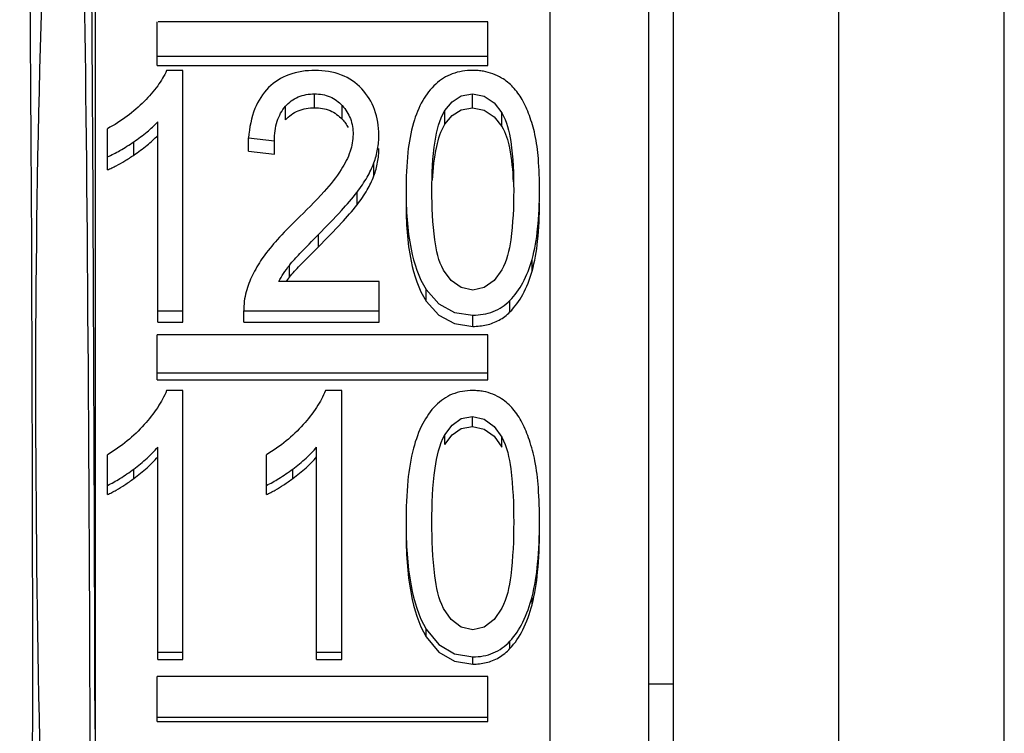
# Paper-space layout 'Sheet' of a CAD drawing. Header units: inches. Extents: x 0.2 to 10.8, y 0.2 to 8.3.
# Tile 361 of 545: x 8.0996 to 8.1472, y 2.1021 to 2.1366. Entities that reach past the tile are written whole.
import ezdxf

# ---------------------------------------------------------------- set-up
doc = ezdxf.new("R2010")
doc.units = ezdxf.units.IN
doc.header["$MEASUREMENT"] = 0
doc.layers.get('0').update_dxf_attribs({"lineweight": 5})

psp = doc.layouts.new('Sheet')

# ---------------------------------------------------------------- linework, layer by layer
at = {"color": 0, "linetype": 'ByBlock', "lineweight": -3}
for p, q in [((8.131229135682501, 1.990376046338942), (8.131229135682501, 3.263868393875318)), ((8.13922913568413, 2.067868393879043), (8.13922913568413, 3.263868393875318)), ((8.147229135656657, 2.067868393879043), (8.147229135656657, 3.263868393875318)), ((8.12522913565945, 2.162019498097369), (8.12522913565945, 1.955869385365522)), ((8.130029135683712, 2.09047724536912), (8.130029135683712, 2.161674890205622)), ((8.103229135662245, 2.158051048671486), (8.103229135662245, 1.974721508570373)), ((8.106229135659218, 2.134387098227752), (8.106229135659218, 2.136501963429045)), ((8.122229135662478, 2.136501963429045), (8.106280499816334, 2.136501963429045)), ((8.122229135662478, 2.134387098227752), (8.122229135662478, 2.136501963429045)), ((8.106229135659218, 2.134849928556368), (8.122229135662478, 2.134849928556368)), ((8.106229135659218, 2.134387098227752), (8.122229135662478, 2.134387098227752)), ((8.10747579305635, 2.13415398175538), (8.106692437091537, 2.13415398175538)), ((8.10747579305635, 2.121971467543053), (8.10747579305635, 2.13415398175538)), ((8.113850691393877, 2.132349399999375), (8.113850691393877, 2.13301947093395)), ((8.121495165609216, 2.132349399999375), (8.121495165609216, 2.13301947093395)), ((8.112446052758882, 2.131758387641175), (8.112446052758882, 2.132421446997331)), ((8.11519455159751, 2.131788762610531), (8.11519455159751, 2.132452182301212)), ((8.12016004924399, 2.131551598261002), (8.12016004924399, 2.132212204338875)), ((8.122911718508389, 2.13144535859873), (8.122911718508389, 2.132104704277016)), ((8.103829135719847, 2.129343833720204), (8.103829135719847, 2.131333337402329)), ((8.10626024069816, 2.121971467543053), (8.10626024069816, 2.131666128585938)), ((8.110663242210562, 2.130898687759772), (8.11191255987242, 2.130750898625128)), ((8.110663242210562, 2.130253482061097), (8.110663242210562, 2.130898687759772)), ((8.11191255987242, 2.130107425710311), (8.11191255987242, 2.130750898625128)), ((8.105106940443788, 2.130058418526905), (8.105106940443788, 2.130701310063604)), ((8.110663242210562, 2.130253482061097), (8.11191255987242, 2.130107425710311)), ((8.116721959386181, 2.129049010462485), (8.116721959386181, 2.129679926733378)), ((8.115912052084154, 2.127653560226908), (8.115912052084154, 2.128267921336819)), ((8.114039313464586, 2.12562269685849), (8.114039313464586, 2.12621296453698)), ((8.124375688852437, 2.124436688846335), (8.124375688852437, 2.125012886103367)), ((8.112633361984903, 2.124149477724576), (8.112633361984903, 2.124722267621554)), ((8.11697736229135, 2.123932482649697), (8.112121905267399, 2.123932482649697)), ((8.11697736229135, 2.121971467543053), (8.11697736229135, 2.123932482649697)), ((8.119257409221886, 2.122996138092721), (8.119257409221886, 2.123555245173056)), ((8.110431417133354, 2.122636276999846), (8.110433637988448, 2.122518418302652)), ((8.123304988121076, 2.122465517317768), (8.123304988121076, 2.123018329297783)), ((8.10626024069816, 2.122518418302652), (8.10747579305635, 2.122518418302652)), ((8.110433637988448, 2.122518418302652), (8.11697736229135, 2.122518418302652)), ((8.110433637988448, 2.121971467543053), (8.110433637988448, 2.122518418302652)), ((8.12150867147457, 2.121768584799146), (8.12150867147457, 2.122313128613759)), ((8.10626024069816, 2.121971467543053), (8.10747579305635, 2.121971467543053)), ((8.110433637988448, 2.121971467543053), (8.11697736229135, 2.121971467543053)), ((8.122229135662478, 2.121352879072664), (8.106229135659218, 2.121352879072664)), ((8.106229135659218, 2.119175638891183), (8.106229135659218, 2.121352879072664)), ((8.122229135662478, 2.119175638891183), (8.122229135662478, 2.121352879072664)), ((8.106229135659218, 2.119518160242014), (8.122229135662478, 2.119518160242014)), ((8.106229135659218, 2.119175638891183), (8.122229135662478, 2.119175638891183)), ((8.10747579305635, 2.118663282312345), (8.106692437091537, 2.118663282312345)), ((8.10747579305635, 2.105641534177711), (8.10747579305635, 2.118663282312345)), ((8.115167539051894, 2.118663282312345), (8.114384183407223, 2.118663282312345)), ((8.115167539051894, 2.105641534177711), (8.115167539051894, 2.118663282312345)), ((8.121495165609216, 2.116924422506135), (8.121495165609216, 2.117411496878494)), ((8.12016004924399, 2.11604645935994), (8.12016004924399, 2.116523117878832)), ((8.122911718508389, 2.115929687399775), (8.122911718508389, 2.116404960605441)), ((8.103829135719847, 2.113626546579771), (8.103829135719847, 2.115558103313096)), ((8.10626024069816, 2.105641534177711), (8.10626024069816, 2.11592325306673)), ((8.111520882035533, 2.113626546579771), (8.111520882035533, 2.115558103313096)), ((8.113951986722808, 2.105641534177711), (8.113951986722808, 2.11592325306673)), ((8.105106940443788, 2.114408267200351), (8.105106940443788, 2.114865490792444)), ((8.11279868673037, 2.114408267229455), (8.11279868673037, 2.114865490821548)), ((8.124375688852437, 2.108295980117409), (8.124375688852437, 2.108680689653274)), ((8.119257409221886, 2.106743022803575), (8.119257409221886, 2.107109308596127)), ((8.123304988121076, 2.106172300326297), (8.123304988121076, 2.106531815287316)), ((8.10626024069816, 2.105994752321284), (8.10747579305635, 2.105994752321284)), ((8.113951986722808, 2.105994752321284), (8.115167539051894, 2.105994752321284)), ((8.10626024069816, 2.105641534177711), (8.10747579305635, 2.105641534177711)), ((8.113951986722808, 2.105641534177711), (8.115167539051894, 2.105641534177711)), ((8.12150867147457, 2.105423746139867), (8.12150867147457, 2.10577438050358)), ((8.122229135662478, 2.10482247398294), (8.106229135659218, 2.10482247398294)), ((8.106229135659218, 2.102648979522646), (8.106229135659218, 2.10482247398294)), ((8.122229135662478, 2.102648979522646), (8.122229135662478, 2.10482247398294)), ((8.130029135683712, 2.10446839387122), (8.131229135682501, 2.10446839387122)), ((8.106229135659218, 2.102860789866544), (8.122229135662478, 2.102860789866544)), ((8.106229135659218, 2.102648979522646), (8.122229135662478, 2.102648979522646))]:
    psp.add_line(p, q, dxfattribs=at)
for points in [[(8.12016004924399, 2.132212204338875), (8.120505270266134, 2.132641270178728), (8.120949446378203, 2.132921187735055), (8.121495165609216, 2.13301947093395)], [(8.121495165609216, 2.13301947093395), (8.122062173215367, 2.132904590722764), (8.122536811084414, 2.132580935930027), (8.122911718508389, 2.132104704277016)], [(8.12016004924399, 2.131551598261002), (8.12050655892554, 2.131976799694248), (8.120951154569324, 2.13225292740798), (8.121495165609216, 2.132349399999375)], [(8.121495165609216, 2.132349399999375), (8.122061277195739, 2.132236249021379), (8.122535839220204, 2.131916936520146), (8.122911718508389, 2.13144535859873)], [(8.12150867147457, 2.123524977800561), (8.120942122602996, 2.123647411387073), (8.120469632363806, 2.123990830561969), (8.120097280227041, 2.124493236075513)], [(8.122913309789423, 2.12450134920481), (8.122539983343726, 2.123995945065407), (8.122067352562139, 2.123648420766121), (8.12150867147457, 2.123524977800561)], [(8.119257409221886, 2.123555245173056), (8.119870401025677, 2.122863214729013), (8.120627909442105, 2.122447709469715), (8.12150867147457, 2.122313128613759)], [(8.119257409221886, 2.122996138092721), (8.119869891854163, 2.122312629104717), (8.120627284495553, 2.121901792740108), (8.12150867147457, 2.121768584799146)], [(8.12016004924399, 2.116523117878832), (8.120505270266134, 2.116995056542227), (8.120949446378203, 2.117303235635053), (8.121495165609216, 2.117411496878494)], [(8.121495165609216, 2.117411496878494), (8.122062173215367, 2.11728495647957), (8.122536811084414, 2.116928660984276), (8.122911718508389, 2.116404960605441)], [(8.12016004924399, 2.11604645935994), (8.12050655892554, 2.116514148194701), (8.120951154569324, 2.116818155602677), (8.121495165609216, 2.116924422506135)], [(8.121495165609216, 2.116924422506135), (8.122061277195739, 2.116799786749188), (8.122535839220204, 2.116448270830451), (8.122911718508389, 2.115929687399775)], [(8.12150867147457, 2.107076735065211), (8.120942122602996, 2.107208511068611), (8.120469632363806, 2.107578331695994), (8.120097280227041, 2.108119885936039)], [(8.122913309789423, 2.108128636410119), (8.122539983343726, 2.107583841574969), (8.122067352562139, 2.107209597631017), (8.12150867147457, 2.107076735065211)], [(8.119257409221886, 2.107109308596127), (8.119870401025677, 2.106365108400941), (8.120627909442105, 2.105918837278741), (8.12150867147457, 2.10577438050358)], [(8.119257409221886, 2.106743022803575), (8.119869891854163, 2.106007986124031), (8.120627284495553, 2.105566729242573), (8.12150867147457, 2.105423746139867)]]:
    psp.add_lwpolyline(points, dxfattribs=at)
psp.add_arc((8.11637963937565, 2.121138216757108), 0.004806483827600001, 141.2076491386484, 144.4466096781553, dxfattribs=at)
psp.add_ellipse((8.102407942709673, 2.075868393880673), major_axis=(0, 0.0719999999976), ratio=0.008726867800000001, start_param=3.164212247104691, end_param=6.260565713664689, dxfattribs=at)
for points, knots in [([(8.100718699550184, 1.977411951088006), (8.103261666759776, 2.011114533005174), (8.101520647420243, 2.067459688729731), (8.099532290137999, 2.132960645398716), (8.102431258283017, 2.165316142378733), (8.100657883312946, 2.174847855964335)], [0, 0, 0, 0, 0.5135504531, 0.8526848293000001, 1, 1, 1, 1]), ([(8.09958364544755, 1.978589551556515), (8.099838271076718, 1.99031271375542), (8.099845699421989, 2.05514043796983), (8.100714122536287, 2.119973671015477), (8.099583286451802, 2.173059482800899)], [0, 0, 0, 0, 0.1808892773, 1, 1, 1, 1]), ([(8.103231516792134, 2.102275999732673), (8.103217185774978, 2.108125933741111), (8.103148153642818, 2.127527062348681), (8.10304417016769, 2.146928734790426), (8.102838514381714, 2.160478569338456)], [0, 0, 0, 0, 0.3015229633, 1, 1, 1, 1]), ([(8.106692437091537, 2.13415398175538), (8.106576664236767, 2.133894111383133), (8.106254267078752, 2.133361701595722), (8.105845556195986, 2.132896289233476), (8.105612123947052, 2.132659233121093)], [0, 0, 0, 0, 0.4609495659, 1, 1, 1, 1]), ([(8.113877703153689, 2.13415398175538), (8.11344824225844, 2.13415398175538), (8.112619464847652, 2.134045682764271), (8.111902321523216, 2.133597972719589), (8.111627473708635, 2.133326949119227)], [0, 0, 0, 0, 0.5266488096, 1, 1, 1, 1]), ([(8.116133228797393, 2.133263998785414), (8.115863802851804, 2.133553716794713), (8.115151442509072, 2.134036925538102), (8.114308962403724, 2.13415398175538), (8.113877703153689, 2.13415398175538)], [0, 0, 0, 0, 0.4784588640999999, 1, 1, 1, 1]), ([(8.12150867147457, 2.13415398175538), (8.121173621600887, 2.13415398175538), (8.120515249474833, 2.134061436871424), (8.1199442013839, 2.13371150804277), (8.119714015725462, 2.133498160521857)], [0, 0, 0, 0, 0.5163342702, 1, 1, 1, 1]), ([(8.122019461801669, 2.134112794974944), (8.121936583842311, 2.134126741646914), (8.121766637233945, 2.134147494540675), (8.121595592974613, 2.13415398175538), (8.12150867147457, 2.13415398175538)], [0, 0, 0, 0, 0.4915822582, 1, 1, 1, 1]), ([(8.122905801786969, 2.133788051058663), (8.122772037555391, 2.133869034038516), (8.122484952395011, 2.134006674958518), (8.122176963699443, 2.134086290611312), (8.122019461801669, 2.134112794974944)], [0, 0, 0, 0, 0.4947040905, 1, 1, 1, 1]), ([(8.123896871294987, 2.132742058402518), (8.123773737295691, 2.132959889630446), (8.12348852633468, 2.133358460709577), (8.123106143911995, 2.133666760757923), (8.122905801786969, 2.133788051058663)], [0, 0, 0, 0, 0.5165430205, 1, 1, 1, 1]), ([(8.111627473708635, 2.133326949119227), (8.111339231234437, 2.133042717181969), (8.110856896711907, 2.132264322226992), (8.110699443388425, 2.131377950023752), (8.110663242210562, 2.130898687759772)], [0, 0, 0, 0, 0.4571866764, 1, 1, 1, 1]), ([(8.116963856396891, 2.131030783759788), (8.116963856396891, 2.131446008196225), (8.11684441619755, 2.132267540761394), (8.116401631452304, 2.132975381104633), (8.116133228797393, 2.133263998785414)], [0, 0, 0, 0, 0.5130302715, 1, 1, 1, 1]), ([(8.119714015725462, 2.133498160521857), (8.119466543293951, 2.133268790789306), (8.119018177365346, 2.132678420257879), (8.118749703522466, 2.131994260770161), (8.118638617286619, 2.131619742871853)], [0, 0, 0, 0, 0.4634482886, 1, 1, 1, 1]), ([(8.105612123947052, 2.132659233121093), (8.1053547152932, 2.132397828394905), (8.104790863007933, 2.131909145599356), (8.104159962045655, 2.131511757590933), (8.103829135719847, 2.131333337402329)], [0, 0, 0, 0, 0.4939381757, 1, 1, 1, 1]), ([(8.112446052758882, 2.132421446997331), (8.112613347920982, 2.132611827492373), (8.113049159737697, 2.132936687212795), (8.11358239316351, 2.13301947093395), (8.113850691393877, 2.13301947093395)], [0, 0, 0, 0, 0.4857619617, 1, 1, 1, 1]), ([(8.113850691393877, 2.13301947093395), (8.114105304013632, 2.13301947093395), (8.114613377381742, 2.132937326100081), (8.115030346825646, 2.132631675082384), (8.11519455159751, 2.132452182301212)], [0, 0, 0, 0, 0.5113896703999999, 1, 1, 1, 1]), ([(8.124513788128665, 2.131061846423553), (8.12444453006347, 2.131373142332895), (8.124281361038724, 2.131950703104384), (8.124034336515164, 2.132498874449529), (8.123896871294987, 2.132742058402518)], [0, 0, 0, 0, 0.5330624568, 1, 1, 1, 1]), ([(8.11191255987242, 2.130750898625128), (8.11191255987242, 2.131072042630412), (8.111977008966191, 2.131673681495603), (8.11226563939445, 2.132216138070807), (8.112446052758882, 2.132421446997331)], [0, 0, 0, 0, 0.5402295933, 1, 1, 1, 1]), ([(8.112446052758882, 2.131758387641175), (8.112613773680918, 2.131947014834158), (8.113050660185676, 2.132268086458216), (8.113582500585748, 2.132349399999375), (8.113850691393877, 2.132349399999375)], [0, 0, 0, 0, 0.4848431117, 1, 1, 1, 1]), ([(8.113850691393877, 2.132349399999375), (8.114105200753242, 2.132349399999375), (8.114611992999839, 2.132268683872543), (8.115029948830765, 2.131966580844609), (8.11519455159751, 2.131788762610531)], [0, 0, 0, 0, 0.512279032, 1, 1, 1, 1]), ([(8.11519455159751, 2.132452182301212), (8.115361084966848, 2.132270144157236), (8.115637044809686, 2.131830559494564), (8.115714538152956, 2.131319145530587), (8.115714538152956, 2.131061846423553)], [0, 0, 0, 0, 0.4895062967, 1, 1, 1, 1]), ([(8.119530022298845, 2.12834886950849), (8.119530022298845, 2.129145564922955), (8.11958145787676, 2.130451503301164), (8.119891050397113, 2.131770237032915), (8.12016004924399, 2.132212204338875)], [0, 0, 0, 0, 0.6062723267, 1, 1, 1, 1]), ([(8.11519455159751, 2.131788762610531), (8.115250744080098, 2.131728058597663), (8.115355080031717, 2.131601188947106), (8.115442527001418, 2.131462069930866), (8.11548108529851, 2.131390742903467)], [0, 0, 0, 0, 0.5049995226, 1, 1, 1, 1]), ([(8.122911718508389, 2.132104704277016), (8.123167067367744, 2.131691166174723), (8.123439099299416, 2.130401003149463), (8.123487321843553, 2.129137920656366), (8.123487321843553, 2.12834886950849)], [0, 0, 0, 0, 0.3811715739, 1, 1, 1, 1]), ([(8.105106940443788, 2.130701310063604), (8.105327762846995, 2.130852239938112), (8.105732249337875, 2.131150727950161), (8.106101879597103, 2.131493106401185), (8.10626024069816, 2.131666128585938)], [0, 0, 0, 0, 0.5327885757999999, 1, 1, 1, 1]), ([(8.118638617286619, 2.131619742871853), (8.11850074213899, 2.131154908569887), (8.11831930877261, 2.130063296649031), (8.118280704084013, 2.12896344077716), (8.118280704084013, 2.12834886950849)], [0, 0, 0, 0, 0.4410052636, 1, 1, 1, 1]), ([(8.119558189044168, 2.12884307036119), (8.119588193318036, 2.129389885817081), (8.119679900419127, 2.130315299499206), (8.119959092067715, 2.131225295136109), (8.12016004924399, 2.131551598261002)], [0, 0, 0, 0, 0.5883153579, 1, 1, 1, 1]), ([(8.122911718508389, 2.13144535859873), (8.12310551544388, 2.131135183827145), (8.12335913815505, 2.13022746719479), (8.12343910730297, 2.129315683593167), (8.123464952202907, 2.128763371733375)], [0, 0, 0, 0, 0.3981248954, 1, 1, 1, 1]), ([(8.105106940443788, 2.130058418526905), (8.105327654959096, 2.130207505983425), (8.10573186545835, 2.130502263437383), (8.10610174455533, 2.130840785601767), (8.10626024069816, 2.131011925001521)], [0, 0, 0, 0, 0.533116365, 1, 1, 1, 1]), ([(8.115714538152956, 2.131061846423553), (8.115714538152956, 2.130783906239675), (8.115598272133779, 2.130180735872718), (8.11532054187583, 2.129640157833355), (8.11514728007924, 2.129366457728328)], [0, 0, 0, 0, 0.4617933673, 1, 1, 1, 1]), ([(8.116721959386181, 2.129679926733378), (8.116801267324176, 2.129896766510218), (8.116922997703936, 2.130342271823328), (8.116963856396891, 2.130802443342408), (8.116963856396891, 2.131030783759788)], [0, 0, 0, 0, 0.5027737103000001, 1, 1, 1, 1]), ([(8.12473664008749, 2.12834886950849), (8.12473664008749, 2.12886137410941), (8.124711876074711, 2.129770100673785), (8.124599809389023, 2.130675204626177), (8.124513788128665, 2.131061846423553)], [0, 0, 0, 0, 0.5640596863, 1, 1, 1, 1]), ([(8.103829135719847, 2.129978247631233), (8.104036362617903, 2.130064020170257), (8.104474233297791, 2.130287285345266), (8.104887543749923, 2.130551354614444), (8.105106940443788, 2.130701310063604)], [0, 0, 0, 0, 0.4576849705, 1, 1, 1, 1]), ([(8.116721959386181, 2.129049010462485), (8.116801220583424, 2.129263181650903), (8.11692296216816, 2.129703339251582), (8.116963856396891, 2.130158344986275), (8.116963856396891, 2.130384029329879)], [0, 0, 0, 0, 0.5029545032, 1, 1, 1, 1]), ([(8.10425910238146, 2.129545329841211), (8.104397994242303, 2.129617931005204), (8.1046852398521, 2.129781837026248), (8.104962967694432, 2.129961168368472), (8.105106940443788, 2.130058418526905)], [0, 0, 0, 0, 0.4742510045, 1, 1, 1, 1]), ([(8.103829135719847, 2.129343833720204), (8.103900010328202, 2.129372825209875), (8.104044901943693, 2.129436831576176), (8.104186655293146, 2.129507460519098), (8.10425910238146, 2.129545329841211)], [0, 0, 0, 0, 0.4836640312, 1, 1, 1, 1]), ([(8.11514728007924, 2.129366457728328), (8.114906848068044, 2.128986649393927), (8.11420099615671, 2.128139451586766), (8.113430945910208, 2.127359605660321), (8.112965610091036, 2.126909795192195)], [0, 0, 0, 0, 0.4098732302, 1, 1, 1, 1]), ([(8.115912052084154, 2.128267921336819), (8.116088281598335, 2.128498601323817), (8.116395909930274, 2.128949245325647), (8.11663477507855, 2.129441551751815), (8.116721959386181, 2.129679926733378)], [0, 0, 0, 0, 0.533517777, 1, 1, 1, 1]), ([(8.115912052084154, 2.127653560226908), (8.116088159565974, 2.127881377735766), (8.116395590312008, 2.128326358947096), (8.116634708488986, 2.128813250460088), (8.116721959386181, 2.129049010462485)], [0, 0, 0, 0, 0.5338952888, 1, 1, 1, 1]), ([(8.118280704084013, 2.12834886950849), (8.118280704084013, 2.127398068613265), (8.118372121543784, 2.125753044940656), (8.11887702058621, 2.124136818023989), (8.119257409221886, 2.123555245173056)], [0, 0, 0, 0, 0.5777390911, 1, 1, 1, 1]), ([(8.120097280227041, 2.124493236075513), (8.119842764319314, 2.124930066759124), (8.119581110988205, 2.126252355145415), (8.119530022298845, 2.127547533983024), (8.119530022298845, 2.12834886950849)], [0, 0, 0, 0, 0.3868443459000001, 1, 1, 1, 1]), ([(8.123487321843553, 2.12834886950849), (8.123487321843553, 2.127549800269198), (8.12343396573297, 2.126256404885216), (8.123167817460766, 2.12493814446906), (8.122913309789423, 2.12450134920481)], [0, 0, 0, 0, 0.6124999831, 1, 1, 1, 1]), ([(8.124375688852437, 2.125012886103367), (8.124510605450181, 2.125495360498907), (8.124693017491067, 2.126607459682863), (8.12473664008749, 2.127728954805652), (8.12473664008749, 2.12834886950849)], [0, 0, 0, 0, 0.4469480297, 1, 1, 1, 1]), ([(8.114039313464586, 2.12621296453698), (8.114420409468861, 2.126595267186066), (8.11506541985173, 2.127261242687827), (8.115676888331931, 2.1279600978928), (8.115912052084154, 2.128267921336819)], [0, 0, 0, 0, 0.5822025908, 1, 1, 1, 1]), ([(8.114039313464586, 2.12562269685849), (8.114420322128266, 2.126000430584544), (8.115065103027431, 2.126658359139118), (8.115676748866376, 2.127349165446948), (8.115912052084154, 2.127653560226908)], [0, 0, 0, 0, 0.5823757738, 1, 1, 1, 1]), ([(8.118280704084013, 2.127733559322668), (8.118280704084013, 2.126793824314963), (8.118372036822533, 2.125166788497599), (8.118877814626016, 2.123569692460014), (8.119257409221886, 2.122996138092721)], [0, 0, 0, 0, 0.5774008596, 1, 1, 1, 1]), ([(8.124375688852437, 2.124436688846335), (8.124510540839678, 2.124913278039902), (8.124693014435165, 2.126012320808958), (8.12473664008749, 2.127120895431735), (8.12473664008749, 2.127733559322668)], [0, 0, 0, 0, 0.4470363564, 1, 1, 1, 1]), ([(8.112965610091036, 2.126909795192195), (8.112648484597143, 2.126603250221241), (8.112088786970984, 2.126033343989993), (8.111578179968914, 2.125416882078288), (8.11137231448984, 2.12512486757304)], [0, 0, 0, 0, 0.5524702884, 1, 1, 1, 1]), ([(8.112633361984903, 2.124722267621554), (8.112791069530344, 2.124920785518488), (8.113259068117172, 2.125420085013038), (8.11373598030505, 2.125908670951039), (8.114039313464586, 2.12621296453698)], [0, 0, 0, 0, 0.3711051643, 1, 1, 1, 1]), ([(8.112633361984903, 2.124149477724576), (8.112791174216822, 2.12434579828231), (8.113259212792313, 2.124839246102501), (8.113736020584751, 2.125322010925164), (8.114039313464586, 2.12562269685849)], [0, 0, 0, 0, 0.3709837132, 1, 1, 1, 1]), ([(8.11137231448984, 2.12512486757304), (8.111196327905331, 2.124875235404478), (8.110884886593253, 2.124368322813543), (8.110655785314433, 2.123818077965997), (8.110570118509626, 2.123543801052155)], [0, 0, 0, 0, 0.5152553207, 1, 1, 1, 1]), ([(8.123304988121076, 2.123018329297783), (8.123553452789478, 2.123267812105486), (8.123999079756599, 2.12390002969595), (8.124265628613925, 2.124619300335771), (8.124375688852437, 2.125012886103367)], [0, 0, 0, 0, 0.4628136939, 1, 1, 1, 1]), ([(8.112121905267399, 2.123932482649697), (8.112191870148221, 2.124067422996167), (8.112349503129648, 2.124339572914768), (8.112532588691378, 2.124595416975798), (8.112633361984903, 2.124722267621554)], [0, 0, 0, 0, 0.484065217, 1, 1, 1, 1]), ([(8.123304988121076, 2.122465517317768), (8.123553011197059, 2.122711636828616), (8.123998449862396, 2.123335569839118), (8.124265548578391, 2.124047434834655), (8.124375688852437, 2.124436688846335)], [0, 0, 0, 0, 0.4634445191, 1, 1, 1, 1]), ([(8.110570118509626, 2.123543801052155), (8.110524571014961, 2.123397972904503), (8.110454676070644, 2.123097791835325), (8.110431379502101, 2.122790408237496), (8.110431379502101, 2.122636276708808)], [0, 0, 0, 0, 0.4977911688, 1, 1, 1, 1]), ([(8.12150867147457, 2.122313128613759), (8.121844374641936, 2.122313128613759), (8.122512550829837, 2.12241295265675), (8.123078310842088, 2.122790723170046), (8.123304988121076, 2.123018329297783)], [0, 0, 0, 0, 0.511017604, 1, 1, 1, 1]), ([(8.122174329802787, 2.121841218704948), (8.122385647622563, 2.121890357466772), (8.122799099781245, 2.122044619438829), (8.12315033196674, 2.122312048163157), (8.123304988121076, 2.122465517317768)], [0, 0, 0, 0, 0.4989383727, 1, 1, 1, 1]), ([(8.12150867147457, 2.121768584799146), (8.121623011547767, 2.121768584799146), (8.121846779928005, 2.121779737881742), (8.12206793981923, 2.121816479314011), (8.122174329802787, 2.121841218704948)], [0, 0, 0, 0, 0.5114317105, 1, 1, 1, 1]), ([(8.106692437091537, 2.118663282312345), (8.106577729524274, 2.118378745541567), (8.106259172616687, 2.117795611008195), (8.10584724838, 2.117277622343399), (8.105612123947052, 2.117014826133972)], [0, 0, 0, 0, 0.4652433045, 1, 1, 1, 1]), ([(8.114384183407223, 2.118663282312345), (8.114269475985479, 2.118378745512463), (8.113950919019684, 2.117795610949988), (8.11353899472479, 2.117277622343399), (8.113303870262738, 2.117014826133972)], [0, 0, 0, 0, 0.4652432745, 1, 1, 1, 1]), ([(8.12150867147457, 2.118663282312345), (8.121172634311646, 2.118663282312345), (8.120502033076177, 2.118556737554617), (8.119939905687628, 2.118170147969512), (8.119714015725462, 2.117939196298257)], [0, 0, 0, 0, 0.5098480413, 1, 1, 1, 1]), ([(8.122019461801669, 2.118617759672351), (8.121936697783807, 2.118633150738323), (8.12176682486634, 2.118656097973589), (8.12159560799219, 2.118663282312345), (8.12150867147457, 2.118663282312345)], [0, 0, 0, 0, 0.4919542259, 1, 1, 1, 1]), ([(8.122905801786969, 2.118259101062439), (8.122773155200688, 2.118347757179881), (8.122487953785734, 2.118499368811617), (8.12217760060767, 2.118588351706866), (8.122019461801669, 2.118617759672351)], [0, 0, 0, 0, 0.4979655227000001, 1, 1, 1, 1]), ([(8.119714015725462, 2.117939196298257), (8.119462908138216, 2.117682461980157), (8.119013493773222, 2.117024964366), (8.118749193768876, 2.116281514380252), (8.118638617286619, 2.115872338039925)], [0, 0, 0, 0, 0.4586616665, 1, 1, 1, 1]), ([(8.123896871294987, 2.117105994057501), (8.123774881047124, 2.117343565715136), (8.123494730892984, 2.117777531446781), (8.123108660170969, 2.118123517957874), (8.122905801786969, 2.118259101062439)], [0, 0, 0, 0, 0.5225660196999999, 1, 1, 1, 1]), ([(8.105612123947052, 2.117014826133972), (8.105356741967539, 2.116729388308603), (8.104797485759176, 2.11619519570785), (8.10416201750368, 2.115755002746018), (8.103829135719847, 2.115558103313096)], [0, 0, 0, 0, 0.4975655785, 1, 1, 1, 1]), ([(8.113303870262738, 2.117014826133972), (8.113048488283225, 2.116729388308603), (8.112489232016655, 2.116195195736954), (8.11185376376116, 2.115755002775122), (8.111520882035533, 2.115558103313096)], [0, 0, 0, 0, 0.4975655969, 1, 1, 1, 1]), ([(8.124513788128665, 2.115260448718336), (8.124444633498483, 2.115601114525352), (8.12428223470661, 2.11623244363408), (8.124035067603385, 2.116836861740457), (8.123896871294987, 2.117105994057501)], [0, 0, 0, 0, 0.5346642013, 1, 1, 1, 1]), ([(8.119530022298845, 2.112297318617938), (8.119530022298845, 2.113166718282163), (8.119583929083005, 2.114590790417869), (8.119887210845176, 2.116030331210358), (8.12016004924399, 2.116523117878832)], [0, 0, 0, 0, 0.6068364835, 1, 1, 1, 1]), ([(8.122911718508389, 2.116404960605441), (8.123170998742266, 2.115943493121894), (8.123436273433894, 2.114536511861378), (8.123487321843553, 2.113158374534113), (8.123487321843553, 2.112297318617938)], [0, 0, 0, 0, 0.38070229, 1, 1, 1, 1]), ([(8.105106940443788, 2.114865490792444), (8.105328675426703, 2.115031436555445), (8.105735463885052, 2.115360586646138), (8.106102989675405, 2.115734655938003), (8.10626024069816, 2.11592325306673)], [0, 0, 0, 0, 0.5300488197, 1, 1, 1, 1]), ([(8.11279868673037, 2.114865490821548), (8.11302042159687, 2.115031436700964), (8.11342721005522, 2.115360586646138), (8.11379473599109, 2.11573465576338), (8.113951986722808, 2.11592325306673)], [0, 0, 0, 0, 0.530048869, 1, 1, 1, 1]), ([(8.118638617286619, 2.115872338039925), (8.11850043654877, 2.115361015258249), (8.118319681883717, 2.114168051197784), (8.118280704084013, 2.112967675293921), (8.118280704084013, 2.112297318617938)], [0, 0, 0, 0, 0.441379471, 1, 1, 1, 1]), ([(8.105106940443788, 2.114408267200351), (8.105328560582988, 2.114572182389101), (8.10573506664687, 2.114897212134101), (8.106102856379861, 2.115267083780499), (8.10626024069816, 2.115453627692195)], [0, 0, 0, 0, 0.5303865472, 1, 1, 1, 1]), ([(8.11279868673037, 2.114408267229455), (8.113020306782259, 2.11457218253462), (8.113426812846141, 2.114897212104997), (8.113794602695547, 2.115267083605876), (8.113951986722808, 2.115453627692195)], [0, 0, 0, 0, 0.5303865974, 1, 1, 1, 1]), ([(8.12473664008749, 2.112297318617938), (8.12473664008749, 2.112856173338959), (8.124711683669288, 2.113847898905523), (8.124599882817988, 2.114836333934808), (8.124513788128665, 2.115260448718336)], [0, 0, 0, 0, 0.5635776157, 1, 1, 1, 1]), ([(8.103829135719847, 2.114074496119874), (8.104037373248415, 2.114168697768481), (8.104476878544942, 2.114414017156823), (8.104888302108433, 2.114701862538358), (8.105106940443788, 2.114865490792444)], [0, 0, 0, 0, 0.4556117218, 1, 1, 1, 1]), ([(8.111520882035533, 2.114074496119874), (8.111729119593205, 2.114168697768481), (8.11216862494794, 2.114414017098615), (8.11258004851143, 2.114701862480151), (8.11279868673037, 2.114865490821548)], [0, 0, 0, 0, 0.4556118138, 1, 1, 1, 1]), ([(8.10425910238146, 2.113846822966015), (8.104398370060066, 2.113926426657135), (8.104686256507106, 2.114106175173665), (8.104963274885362, 2.11430200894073), (8.105106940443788, 2.114408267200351)], [0, 0, 0, 0, 0.4730485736, 1, 1, 1, 1]), ([(8.11195084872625, 2.113846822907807), (8.11209011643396, 2.113926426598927), (8.112378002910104, 2.114106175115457), (8.112655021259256, 2.11430200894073), (8.11279868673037, 2.114408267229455)], [0, 0, 0, 0, 0.473048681, 1, 1, 1, 1]), ([(8.103829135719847, 2.113626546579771), (8.10390013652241, 2.113658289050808), (8.10404526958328, 2.113728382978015), (8.104186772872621, 2.113805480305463), (8.10425910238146, 2.113846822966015)], [0, 0, 0, 0, 0.482810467, 1, 1, 1, 1]), ([(8.111520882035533, 2.113626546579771), (8.111591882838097, 2.113658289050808), (8.111737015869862, 2.113728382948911), (8.111878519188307, 2.113805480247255), (8.11195084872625, 2.113846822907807)], [0, 0, 0, 0, 0.4828104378, 1, 1, 1, 1]), ([(8.118280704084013, 2.112297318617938), (8.118280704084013, 2.111266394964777), (8.118371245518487, 2.10949453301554), (8.118871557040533, 2.107744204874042), (8.119257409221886, 2.107109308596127)], [0, 0, 0, 0, 0.5811707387, 1, 1, 1, 1]), ([(8.120097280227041, 2.108119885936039), (8.119839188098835, 2.108597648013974), (8.119582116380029, 2.110027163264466), (8.119530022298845, 2.111427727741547), (8.119530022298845, 2.112297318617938)], [0, 0, 0, 0, 0.3844077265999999, 1, 1, 1, 1]), ([(8.123487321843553, 2.112297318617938), (8.123487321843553, 2.111430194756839), (8.123433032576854, 2.110031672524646), (8.123171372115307, 2.108606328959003), (8.122913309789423, 2.108128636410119)], [0, 0, 0, 0, 0.6149526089, 1, 1, 1, 1]), ([(8.124375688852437, 2.108680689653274), (8.124511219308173, 2.109204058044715), (8.124693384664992, 2.110409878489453), (8.12473664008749, 2.111624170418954), (8.12473664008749, 2.112297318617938)], [0, 0, 0, 0, 0.4454117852, 1, 1, 1, 1]), ([(8.118280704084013, 2.111870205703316), (8.118280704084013, 2.110851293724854), (8.118371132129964, 2.109099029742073), (8.118872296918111, 2.107369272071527), (8.119257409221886, 2.106743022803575)], [0, 0, 0, 0, 0.5808749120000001, 1, 1, 1, 1]), ([(8.124375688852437, 2.108295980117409), (8.124511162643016, 2.108812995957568), (8.12469338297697, 2.110004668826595), (8.12473664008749, 2.111204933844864), (8.12473664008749, 2.111870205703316)], [0, 0, 0, 0, 0.4454876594, 1, 1, 1, 1]), ([(8.123304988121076, 2.106531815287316), (8.123556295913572, 2.106803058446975), (8.124003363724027, 2.107489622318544), (8.124266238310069, 2.108258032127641), (8.124375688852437, 2.108680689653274)], [0, 0, 0, 0, 0.4585604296, 1, 1, 1, 1]), ([(8.123304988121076, 2.106172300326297), (8.123555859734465, 2.106439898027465), (8.124002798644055, 2.107117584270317), (8.124266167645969, 2.107878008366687), (8.124375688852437, 2.108295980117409)], [0, 0, 0, 0, 0.4591440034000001, 1, 1, 1, 1]), ([(8.12150867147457, 2.10577438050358), (8.121845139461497, 2.10577438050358), (8.122523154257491, 2.105884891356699), (8.123081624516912, 2.10629073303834), (8.123304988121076, 2.106531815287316)], [0, 0, 0, 0, 0.5058758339, 1, 1, 1, 1]), ([(8.122148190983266, 2.105495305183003), (8.122365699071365, 2.105547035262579), (8.122793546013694, 2.105714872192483), (8.123148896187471, 2.106005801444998), (8.123304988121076, 2.106172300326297)], [0, 0, 0, 0, 0.4948541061, 1, 1, 1, 1]), ([(8.12150867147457, 2.105423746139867), (8.12161839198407, 2.105423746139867), (8.121833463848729, 2.105434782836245), (8.12204589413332, 2.105470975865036), (8.122148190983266, 2.105495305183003)], [0, 0, 0, 0, 0.510635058, 1, 1, 1, 1])]:
    psp.add_open_spline(points, degree=3, knots=knots, dxfattribs=at)

doc.saveas('drawing.dxf')
